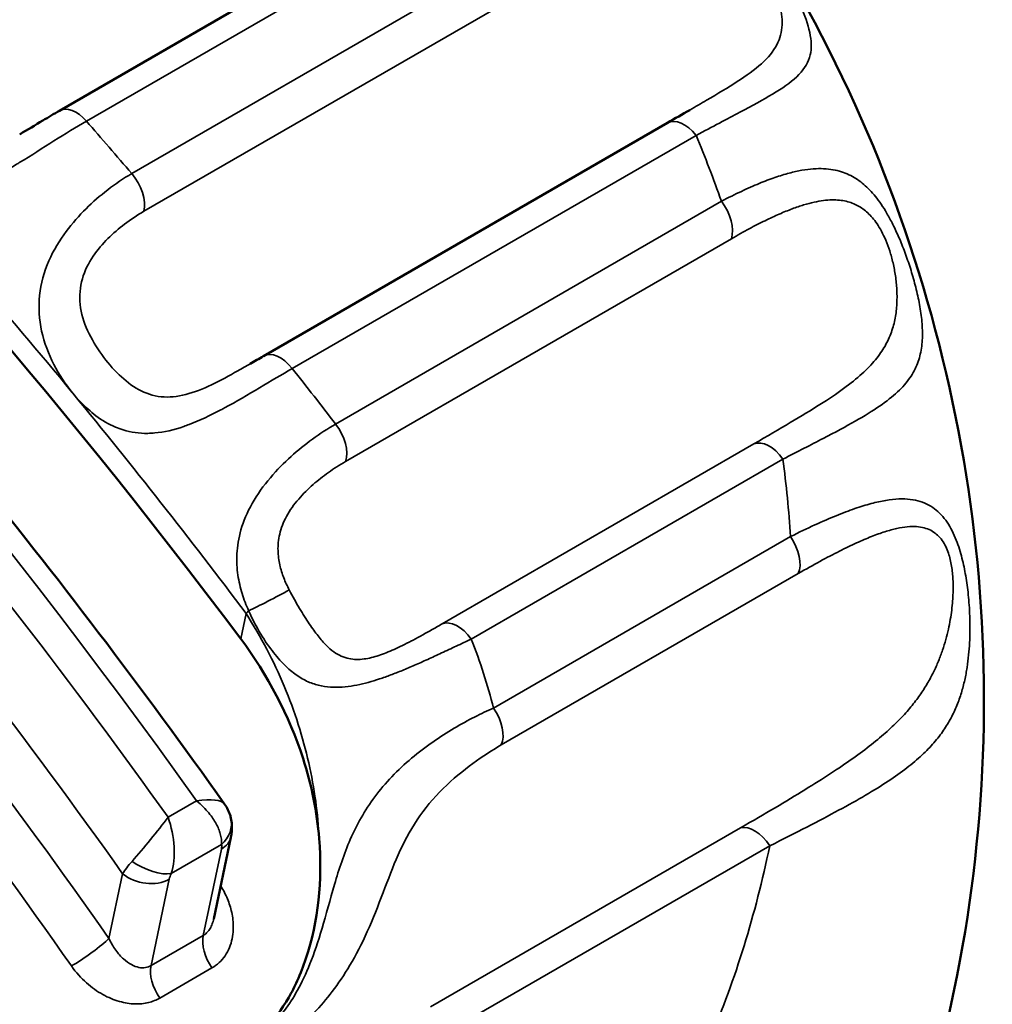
# Model space of a CAD drawing. Header units: millimetres. Extents: x 0 to 14369, y -869 to 2970.
# Tile 695 of 787: x 3671.05 to 3673.97, y 1809.66 to 1812.61. Entities that reach past the tile are written whole.
import ezdxf

# ---------------------------------------------------------------- set-up
doc = ezdxf.new("R2010")
doc.units = ezdxf.units.MM
doc.header["$LTSCALE"] = 10
doc.layers.add('Sichtbar (ISO)', color=7, linetype='Continuous', lineweight=50)
doc.layers.add('Sichtbar schmal (ISO)', color=7, linetype='Continuous', lineweight=35)

msp = doc.modelspace()

# ---------------------------------------------------------------- linework, layer by layer
at = {"layer": 'Sichtbar (ISO)'}
for p, q in [((3672.5299, 1813.1244), (3671.1685, 1812.3384)), ((3673.3282, 1812.5514), (3673.3282, 1812.5514)), ((3673.3282, 1812.5514), (3673.3282, 1812.5514)), ((3673.305, 1812.5113), (3673.3051, 1812.5114)), ((3673.305, 1812.5113), (3673.3051, 1812.5114)), ((3673.0599, 1812.3405), (3673.0594, 1812.3402)), ((3672.9931, 1812.3019), (3671.7811, 1811.6022)), ((3671.683, 1810.1569), (3671.6316, 1809.9133))]:
    msp.add_line(p, q, dxfattribs=at)
for centre, major_axis, ratio, start_param, end_param in [((3667.2058, 1805.4322), (-5.805, 10.0546), 0.57735, 4.916615, 5.398804), ((3671.8311, 1811.5156), (-0.05, 0.0866), 0.577353, 0, 0.012074), ((3671.5859, 1810.1934), (0.0973, 0.023), 0.851056, 6.275739, 6.283158)]:
    msp.add_ellipse(centre, major_axis=major_axis, ratio=ratio, start_param=start_param, end_param=end_param, dxfattribs=at)
for points, knots in [([(3671.6645, 1810.2574), (3671.4171, 1810.6054), (3671.1602, 1810.9436), (3670.6301, 1811.5966), (3670.3569, 1811.9114), (3669.7974, 1812.514), (3669.511, 1812.8018), (3668.9283, 1813.3472), (3668.632, 1813.6048), (3668.0326, 1814.0868), (3667.7296, 1814.3111), (3667.4248, 1814.5176)], [3.2287914, 3.2287914, 3.2287914, 3.2287914, 3.336033, 3.336033, 3.4432747, 3.4432747, 3.5505163, 3.5505163, 3.657758, 3.657758, 3.7649997, 3.7649997, 3.7649997, 3.7649997]), ([(3672.7693, 1813.5429), (3673.1039, 1813.1795), (3673.3795, 1812.7592), (3673.7674, 1811.8774), (3673.8869, 1811.4061), (3673.968, 1810.4644), (3673.9289, 1809.9825), (3673.7199, 1809.1556), (3673.5722, 1808.7942), (3673.3786, 1808.4668)], [0, 0, 0, 0, 0.1524689, 0.1524689, 0.302761, 0.302761, 0.4551149, 0.4551149, 0.5813848, 0.5813848, 0.5813848, 0.5813848]), ([(3671.0495, 1812.2676), (3671.0733, 1812.2814), (3671.0966, 1812.2956), (3671.1359, 1812.3193), (3671.1527, 1812.3293), (3671.1685, 1812.3384)], [0, 0, 0, 0, 0.00829212, 0.00829212, 0.01488438, 0.01488438, 0.01488438, 0.01488438]), ([(3671.9482, 1810.1542), (3671.9414, 1810.2328), (3671.9255, 1810.3143), (3671.8585, 1810.5227), (3671.7921, 1810.6474), (3671.7129, 1810.7532)], [-0.53283366, -0.53283366, -0.53283366, -0.53283366, -0.5077355, -0.5077355, -0.46751355, -0.46751355, -0.46751355, -0.46751355]), ([(3671.6645, 1810.2574), (3671.672, 1810.2469), (3671.6779, 1810.235), (3671.6822, 1810.2205), (3671.6827, 1810.2185), (3671.6832, 1810.2164)], [0, 0, 0, 0, 0.003982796, 0.003982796, 0.004623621, 0.004623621, 0.004623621, 0.004623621]), ([(3671.6834, 1810.2158), (3671.6865, 1810.2023), (3671.6872, 1810.1882), (3671.6854, 1810.1692), (3671.6845, 1810.1639), (3671.6834, 1810.1586)], [0, 0, 0, 0, 0.004312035, 0.004312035, 0.005993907, 0.005993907, 0.005993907, 0.005993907]), ([(3671.9482, 1810.1542), (3671.9584, 1810.0288), (3671.9459, 1809.9056), (3671.9007, 1809.7712), (3671.8918, 1809.7487), (3671.882, 1809.7268)], [-0.09660116, -0.09660116, -0.09660116, -0.09660116, -0.05478496, -0.05478496, -0.04612109, -0.04612109, -0.04612109, -0.04612109]), ([(3671.6929, 1809.5099), (3671.7594, 1809.5483), (3671.8144, 1809.6039), (3671.8658, 1809.6932), (3671.8742, 1809.7096), (3671.882, 1809.7268)], [0, 0, 0, 0, 0.03909774, 0.03909774, 0.0473842, 0.0473842, 0.0473842, 0.0473842])]:
    msp.add_open_spline(points, degree=3, knots=knots, dxfattribs=at)
for points in [[(3672.9931, 1812.3019), (3673.0162, 1812.3153), (3673.0386, 1812.3282), (3673.0599, 1812.3405)], [(3671.7805, 1811.6018), (3671.7674, 1811.5943), (3671.7543, 1811.5867), (3671.741, 1811.579)]]:
    msp.add_open_spline(points, degree=3, dxfattribs=at)
at = {"layer": 'Sichtbar schmal (ISO)'}
for p, q in [((3672.611, 1813.0933), (3671.2495, 1812.3072)), ((3671.3859, 1812.1498), (3672.7282, 1812.9248)), ((3671.4224, 1812.0369), (3672.7648, 1812.8119)), ((3673.0792, 1812.2646), (3671.8672, 1811.5649)), ((3671.9975, 1811.3983), (3673.1552, 1812.0667)), ((3672.0275, 1811.2861), (3673.1851, 1811.9545)), ((3671.5712, 1811.4938), (3671.5712, 1811.4938)), ((3671.5712, 1811.4938), (3671.5712, 1811.4938)), ((3673.2525, 1811.3386), (3672.3171, 1810.7985)), ((3673.3399, 1811.293), (3672.4045, 1810.7529)), ((3673.3625, 1811.0603), (3672.4713, 1810.5458)), ((3673.3856, 1810.9495), (3672.4944, 1810.435)), ((3671.7129, 1810.903), (3671.7129, 1810.9029)), ((3671.7129, 1810.9029), (3671.7129, 1810.903)), ((3671.7289, 1810.8294), (3671.7129, 1810.7532)), ((3671.4947, 1810.2179), (3671.5805, 1810.2674)), ((3672.282, 1809.6489), (3673.2126, 1810.1862)), ((3671.5043, 1810.0492), (3671.655, 1810.1362)), ((3671.6, 1809.8631), (3671.6547, 1810.1225)), ((3672.3695, 1809.595), (3673.3001, 1810.1323)), ((3671.3584, 1810.0485), (3671.3174, 1809.8542)), ((3671.4982, 1810.0321), (3671.4435, 1809.7728)), ((3671.6, 1809.8631), (3671.4435, 1809.7728)), ((3671.4697, 1809.6754), (3671.6261, 1809.7658))]:
    msp.add_line(p, q, dxfattribs=at)
for centre, major_axis, ratio, start_param, end_param in [((3666.6087, 1805.0874), (-6.055, 10.4876), 0.57735, 4.878312, 5.408057), ((3666.5229, 1805.0379), (6.055, -10.4876), 0.57735, 1.736719, 1.982336), ((3671.2185, 1812.2518), (-0.05, 0.0866), 0.577353, 5.043083, 6.283215), ((3667.4887, 1805.5955), (6.055, -10.4876), 0.57735, 1.883691, 1.90149), ((3673.0431, 1812.2153), (-0.05, 0.0866), 0.57735, 4.961069, 6.283185), ((3666.4169, 1804.9767), (5.98, -10.3577), 0.57735, 1.732164, 1.982336), ((3668.9711, 1810.9516), (-4.3538, 0.6848), 0.905371, 3.596068, 3.647996), ((3667.2058, 1805.4322), (5.855, -10.1412), 0.57735, 1.851957, 1.93322), ((3671.3537, 1812.0957), (0.05, -0.0866), 0.57735, 0.549484, 1.883691), ((3666.4169, 1804.9767), (5.855, -10.1412), 0.57735, 1.72286, 1.978889), ((3673.1179, 1812.0188), (0.05, -0.0866), 0.577342, 0.467456, 1.801635), ((3666.3462, 1804.9359), (5.805, -10.0546), 0.57735, 1.72286, 1.978889), ((3671.8311, 1811.5156), (-0.05, 0.0866), 0.577353, 4.961052, 6.283185), ((3667.4887, 1805.5955), (6.055, -10.4876), 0.57735, 1.801661, 1.819459), ((3667.2058, 1805.4322), (5.855, -10.1412), 0.57735, 1.778306, 1.851184), ((3671.9603, 1811.3504), (0.05, -0.0866), 0.57735, 0.467453, 1.801661), ((3673.2989, 1811.2502), (-0.05, 0.0866), 0.57735, 4.879019, 6.213245), ((3669.0555, 1811.1615), (-4.0689, 1.6233), 0.883937, 3.539883, 3.598879), ((3673.3204, 1811.0189), (0.05, -0.0866), 0.57735, 0.385408, 1.719634), ((3671.8052, 1810.8767), (0.0888, 0.046), 0.042613, 3.802986, 5.329209), ((3672.0118, 1810.9926), (-0.3197, -0.2403), 0.16821, 5.611182, 5.657415), ((3672.3635, 1810.7101), (-0.05, 0.0866), 0.577345, 4.879, 6.213251), ((3670.8829, 1810.3871), (1.3735, -1.0325), 0.861967, 0.818348, 0.952221), ((3672.4293, 1810.5044), (0.05, -0.0866), 0.577339, 0.38542, 1.719626), ((3671.5187, 1810.2039), (-0.1478, -0.0497), 0.3015, 3.232456, 4.182377), ((3671.4327, 1810.1542), (-0.0985, -0.1201), 0.059226, 1.013497, 2.177875), ((3671.4331, 1810.1537), (0.0276, -0.1546), 0.485945, 0.74554, 1.911), ((3671.5859, 1810.1934), (0.0973, 0.023), 0.851056, 5.283682, 6.275739), ((3673.2545, 1810.0962), (-0.05, 0.0866), 0.577352, 4.796992, 6.131199), ((3671.5856, 1810.1797), (0.0978, -0.0206), 0.686712, 5.630129, 6.277259), ((3671.622, 1810.1139), (-0.0293, -0.0287), 0.582771, 2.367825, 2.836443), ((3671.4662, 1810.1114), (-0.1164, -0.0993), 0.24331, 5.241142, 5.644665), ((3671.4352, 1810.1064), (-0.0897, 0.0442), 0.425989, 1.219164, 2.631555), ((3671.4291, 1810.0893), (-0.0978, 0.0206), 0.686712, 0.917746, 2.488536), ((3671.5178, 1810.0461), (-0.0168, -0.0307), 0.382365, 4.821208, 5.380374), ((3671.2467, 1809.8134), (-0.0819, -0.0574), 0.123682, 0.949835, 2.520675), ((3671.6691, 1809.8059), (0.05, -0.0866), 0.57735, 3.713174, 4.845672), ((3671.5126, 1809.7156), (0.05, -0.0866), 0.57735, 3.713174, 4.845672)]:
    msp.add_ellipse(centre, major_axis=major_axis, ratio=ratio, start_param=start_param, end_param=end_param, dxfattribs=at)
for points, knots in [([(3672.7282, 1812.9248), (3672.7708, 1812.9484), (3672.8103, 1812.9674), (3672.8467, 1812.9819), (3672.8831, 1812.9964), (3672.9164, 1813.0066), (3672.9475, 1813.0127), (3672.9786, 1813.0187), (3673.0074, 1813.0207), (3673.0346, 1813.0184), (3673.0617, 1813.0161), (3673.0872, 1813.0096), (3673.1114, 1812.999), (3673.1356, 1812.9885), (3673.1586, 1812.9738), (3673.1805, 1812.9557), (3673.2024, 1812.9377), (3673.2233, 1812.9163), (3673.2434, 1812.8925), (3673.2635, 1812.8687), (3673.2828, 1812.8425), (3673.3014, 1812.8148), (3673.3199, 1812.7871), (3673.3377, 1812.758), (3673.354, 1812.7288), (3673.3703, 1812.6997), (3673.3851, 1812.6705), (3673.397, 1812.6427), (3673.4088, 1812.615), (3673.4177, 1812.5886), (3673.4219, 1812.5645), (3673.4262, 1812.5404), (3673.426, 1812.5185), (3673.4194, 1812.4981), (3673.4129, 1812.4777), (3673.3999, 1812.4585), (3673.381, 1812.4404), (3673.362, 1812.4224), (3673.3372, 1812.4055), (3673.3087, 1812.3883), (3673.2801, 1812.3711), (3673.2481, 1812.3538), (3673.2102, 1812.3338), (3673.1723, 1812.3137), (3673.1283, 1812.2907), (3673.0792, 1812.2646)], [0, 0, 0, 0, 0.066667, 0.066667, 0.066667, 0.133333, 0.133333, 0.133333, 0.2, 0.2, 0.2, 0.266667, 0.266667, 0.266667, 0.333333, 0.333333, 0.333333, 0.4, 0.4, 0.4, 0.466667, 0.466667, 0.466667, 0.533333, 0.533333, 0.533333, 0.6, 0.6, 0.6, 0.666667, 0.666667, 0.666667, 0.733333, 0.733333, 0.733333, 0.8, 0.8, 0.8, 0.866667, 0.866667, 0.866667, 0.933333, 0.933333, 0.933333, 1, 1, 1, 1]), ([(3672.7648, 1812.8119), (3672.8029, 1812.834), (3672.8382, 1812.8522), (3672.871, 1812.8671), (3672.9037, 1812.882), (3672.934, 1812.8936), (3672.9622, 1812.902), (3672.9904, 1812.9104), (3673.0166, 1812.9155), (3673.0412, 1812.9173), (3673.0657, 1812.9191), (3673.0886, 1812.9175), (3673.1101, 1812.9126), (3673.1316, 1812.9077), (3673.1516, 1812.8995), (3673.1703, 1812.8884), (3673.1889, 1812.8773), (3673.2062, 1812.8633), (3673.2223, 1812.847), (3673.2384, 1812.8308), (3673.2533, 1812.8124), (3673.267, 1812.7923), (3673.2807, 1812.7723), (3673.2931, 1812.7507), (3673.3038, 1812.7285), (3673.3145, 1812.7063), (3673.3233, 1812.6836), (3673.3293, 1812.6612), (3673.3352, 1812.6388), (3673.3382, 1812.6168), (3673.3373, 1812.596), (3673.3364, 1812.5752), (3673.3315, 1812.5556), (3673.3213, 1812.5362), (3673.311, 1812.5169), (3673.2954, 1812.4979), (3673.2751, 1812.4796), (3673.2549, 1812.4614), (3673.23, 1812.4436), (3673.2026, 1812.4258), (3673.1752, 1812.408), (3673.1451, 1812.3901), (3673.1104, 1812.3698), (3673.0945, 1812.3605), (3673.0777, 1812.3507), (3673.0599, 1812.3405)], [0, 0, 0, 0, 0.0666667, 0.0666667, 0.0666667, 0.1333333, 0.1333333, 0.1333333, 0.2, 0.2, 0.2, 0.2666667, 0.2666667, 0.2666667, 0.3333333, 0.3333333, 0.3333333, 0.4, 0.4, 0.4, 0.4666667, 0.4666667, 0.4666667, 0.5333333, 0.5333333, 0.5333333, 0.6, 0.6, 0.6, 0.6666667, 0.6666667, 0.6666667, 0.7333333, 0.7333333, 0.7333333, 0.8, 0.8, 0.8, 0.8666667, 0.8666667, 0.8666667, 0.9333333, 0.9333333, 0.9333333, 0.963819, 0.963819, 0.963819, 0.963819]), ([(3671.2495, 1812.3072), (3671.2188, 1812.2894), (3671.1857, 1812.269), (3671.1521, 1812.2478), (3671.1185, 1812.2265), (3671.0843, 1812.2045), (3671.05, 1812.1837), (3671.0463, 1812.1815), (3671.0427, 1812.1793), (3671.039, 1812.1771), (3671.0083, 1812.1588), (3670.9777, 1812.1417), (3670.9472, 1812.1277), (3670.9418, 1812.1252), (3670.9364, 1812.1228), (3670.931, 1812.1205), (3670.9025, 1812.1083), (3670.8743, 1812.0991), (3670.8469, 1812.0942), (3670.8401, 1812.093), (3670.8334, 1812.092), (3670.8267, 1812.0912), (3670.8014, 1812.0886), (3670.7771, 1812.0899), (3670.7541, 1812.0949), (3670.7464, 1812.0965), (3670.7389, 1812.0987), (3670.7314, 1812.1011), (3670.7108, 1812.1081), (3670.6912, 1812.118), (3670.6726, 1812.1301), (3670.6645, 1812.1355), (3670.6565, 1812.1412), (3670.6487, 1812.1475), (3670.6322, 1812.1606), (3670.6162, 1812.1756), (3670.6007, 1812.1928)], [0, 0, 0, 0, 0.142857, 0.142857, 0.142857, 0.285714, 0.285714, 0.285714, 0.300927, 0.300927, 0.300927, 0.428571, 0.428571, 0.428571, 0.451191, 0.451191, 0.451191, 0.571429, 0.571429, 0.571429, 0.601401, 0.601401, 0.601401, 0.714286, 0.714286, 0.714286, 0.752176, 0.752176, 0.752176, 0.857143, 0.857143, 0.857143, 0.903025, 0.903025, 0.903025, 1, 1, 1, 1]), ([(3673.1552, 1812.0667), (3673.1762, 1812.0778), (3673.1962, 1812.0877), (3673.215, 1812.0965), (3673.2338, 1812.1054), (3673.2515, 1812.1132), (3673.2683, 1812.1201), (3673.285, 1812.127), (3673.3008, 1812.1329), (3673.3158, 1812.1381), (3673.3308, 1812.1432), (3673.3449, 1812.1476), (3673.3583, 1812.1511), (3673.3717, 1812.1547), (3673.3844, 1812.1575), (3673.3965, 1812.1597), (3673.4086, 1812.1618), (3673.42, 1812.1632), (3673.4309, 1812.164), (3673.4418, 1812.1648), (3673.4521, 1812.165), (3673.4619, 1812.1645), (3673.4718, 1812.1641), (3673.4811, 1812.1631), (3673.4899, 1812.1615), (3673.4988, 1812.16), (3673.5071, 1812.1579), (3673.5151, 1812.1554), (3673.5231, 1812.1528), (3673.5307, 1812.1498), (3673.5379, 1812.1464), (3673.5452, 1812.143), (3673.552, 1812.1391), (3673.5587, 1812.1349), (3673.5653, 1812.1307), (3673.5716, 1812.1261), (3673.5778, 1812.1211), (3673.5839, 1812.1162), (3673.5899, 1812.1108), (3673.5957, 1812.105), (3673.6015, 1812.0992), (3673.6073, 1812.093), (3673.613, 1812.0862), (3673.6187, 1812.0794), (3673.6243, 1812.0721), (3673.63, 1812.0641), (3673.6357, 1812.056), (3673.6415, 1812.0473), (3673.6474, 1812.0377), (3673.6532, 1812.028), (3673.6591, 1812.0175), (3673.6651, 1812.006), (3673.6711, 1811.9945), (3673.6772, 1811.9819), (3673.6832, 1811.9685), (3673.6893, 1811.955), (3673.6953, 1811.9406), (3673.7011, 1811.9255), (3673.707, 1811.9103), (3673.7127, 1811.8944), (3673.7181, 1811.8781), (3673.7235, 1811.8617), (3673.7286, 1811.8449), (3673.7333, 1811.8278), (3673.7379, 1811.8107), (3673.7422, 1811.7934), (3673.7458, 1811.7761), (3673.7494, 1811.7588), (3673.7525, 1811.7415), (3673.7546, 1811.7244), (3673.7568, 1811.7073), (3673.7581, 1811.6904), (3673.7583, 1811.6739), (3673.7585, 1811.6574), (3673.7576, 1811.6413), (3673.7552, 1811.6256), (3673.7529, 1811.61), (3673.7491, 1811.5948), (3673.7434, 1811.58), (3673.7378, 1811.5652), (3673.7304, 1811.5508), (3673.7206, 1811.5367), (3673.7108, 1811.5225), (3673.6986, 1811.5085), (3673.6836, 1811.4945), (3673.6687, 1811.4804), (3673.6508, 1811.4664), (3673.6297, 1811.4519), (3673.6086, 1811.4374), (3673.5842, 1811.4224), (3673.5561, 1811.4065), (3673.5281, 1811.3905), (3673.4965, 1811.3736), (3673.4606, 1811.3549), (3673.4246, 1811.3361), (3673.3844, 1811.3156), (3673.3399, 1811.293)], [0, 0, 0, 0, 0.03125, 0.03125, 0.03125, 0.0625, 0.0625, 0.0625, 0.09375, 0.09375, 0.09375, 0.125, 0.125, 0.125, 0.15625, 0.15625, 0.15625, 0.1875, 0.1875, 0.1875, 0.21875, 0.21875, 0.21875, 0.25, 0.25, 0.25, 0.28125, 0.28125, 0.28125, 0.3125, 0.3125, 0.3125, 0.34375, 0.34375, 0.34375, 0.375, 0.375, 0.375, 0.40625, 0.40625, 0.40625, 0.4375, 0.4375, 0.4375, 0.46875, 0.46875, 0.46875, 0.5, 0.5, 0.5, 0.53125, 0.53125, 0.53125, 0.5625, 0.5625, 0.5625, 0.59375, 0.59375, 0.59375, 0.625, 0.625, 0.625, 0.65625, 0.65625, 0.65625, 0.6875, 0.6875, 0.6875, 0.71875, 0.71875, 0.71875, 0.75, 0.75, 0.75, 0.78125, 0.78125, 0.78125, 0.8125, 0.8125, 0.8125, 0.84375, 0.84375, 0.84375, 0.875, 0.875, 0.875, 0.90625, 0.90625, 0.90625, 0.9375, 0.9375, 0.9375, 0.96875, 0.96875, 0.96875, 1, 1, 1, 1]), ([(3671.2081, 1811.4915), (3671.1865, 1811.5179), (3671.1678, 1811.5462), (3671.1519, 1811.5772), (3671.1361, 1811.6082), (3671.1231, 1811.6421), (3671.1154, 1811.6771), (3671.1077, 1811.7122), (3671.1055, 1811.7485), (3671.1092, 1811.7843), (3671.113, 1811.8201), (3671.123, 1811.8554), (3671.1371, 1811.8878), (3671.1512, 1811.9202), (3671.1694, 1811.9498), (3671.1886, 1811.9757), (3671.2078, 1812.0016), (3671.2279, 1812.0239), (3671.2486, 1812.0444), (3671.2693, 1812.0648), (3671.2905, 1812.0833), (3671.3135, 1812.101), (3671.3365, 1812.1188), (3671.3612, 1812.1356), (3671.3859, 1812.1498)], [0, 0, 0, 0, 0.125, 0.125, 0.125, 0.25, 0.25, 0.25, 0.375, 0.375, 0.375, 0.5, 0.5, 0.5, 0.625, 0.625, 0.625, 0.75, 0.75, 0.75, 0.875, 0.875, 0.875, 1, 1, 1, 1]), ([(3673.1851, 1811.9545), (3673.2038, 1811.9653), (3673.2216, 1811.9751), (3673.2384, 1811.9841), (3673.2552, 1811.9931), (3673.271, 1812.0012), (3673.2861, 1812.0085), (3673.3011, 1812.0158), (3673.3153, 1812.0224), (3673.3289, 1812.0283), (3673.3424, 1812.0342), (3673.3551, 1812.0394), (3673.3673, 1812.0439), (3673.3794, 1812.0485), (3673.391, 1812.0524), (3673.4019, 1812.0557), (3673.4129, 1812.059), (3673.4233, 1812.0618), (3673.4331, 1812.064), (3673.443, 1812.0662), (3673.4524, 1812.0678), (3673.4613, 1812.0689), (3673.4702, 1812.0701), (3673.4786, 1812.0707), (3673.4866, 1812.0709), (3673.4946, 1812.071), (3673.5021, 1812.0707), (3673.5093, 1812.07), (3673.5164, 1812.0693), (3673.5232, 1812.0681), (3673.5296, 1812.0666), (3673.536, 1812.0651), (3673.5421, 1812.0633), (3673.5479, 1812.061), (3673.5537, 1812.0588), (3673.5592, 1812.0563), (3673.5645, 1812.0534), (3673.5698, 1812.0505), (3673.5749, 1812.0473), (3673.5799, 1812.0437), (3673.5848, 1812.0401), (3673.5896, 1812.0362), (3673.5943, 1812.0318), (3673.5991, 1812.0274), (3673.6037, 1812.0226), (3673.6083, 1812.0172), (3673.6129, 1812.0117), (3673.6174, 1812.0058), (3673.622, 1811.9991), (3673.6265, 1811.9924), (3673.631, 1811.985), (3673.6354, 1811.9768), (3673.6398, 1811.9685), (3673.6442, 1811.9595), (3673.6483, 1811.9496), (3673.6525, 1811.9398), (3673.6564, 1811.9291), (3673.6601, 1811.9177), (3673.6637, 1811.9063), (3673.6671, 1811.8943), (3673.67, 1811.8817), (3673.6729, 1811.8691), (3673.6754, 1811.856), (3673.6774, 1811.8426), (3673.6793, 1811.8292), (3673.6808, 1811.8154), (3673.6815, 1811.8014), (3673.6823, 1811.7874), (3673.6823, 1811.7732), (3673.6816, 1811.759), (3673.6808, 1811.7448), (3673.6792, 1811.7305), (3673.6765, 1811.7163), (3673.6738, 1811.7021), (3673.6701, 1811.688), (3673.6651, 1811.674), (3673.6601, 1811.66), (3673.6539, 1811.6462), (3673.646, 1811.6324), (3673.6381, 1811.6186), (3673.6287, 1811.6049), (3673.6173, 1811.591), (3673.6058, 1811.5771), (3673.5924, 1811.5632), (3673.5766, 1811.5489), (3673.5608, 1811.5346), (3673.5426, 1811.5199), (3673.5217, 1811.5047), (3673.5008, 1811.4895), (3673.4772, 1811.4736), (3673.4507, 1811.4567), (3673.4241, 1811.4399), (3673.3946, 1811.4219), (3673.3617, 1811.4024), (3673.3288, 1811.3828), (3673.2925, 1811.3617), (3673.2525, 1811.3386)], [0, 0, 0, 0, 0.03125, 0.03125, 0.03125, 0.0625, 0.0625, 0.0625, 0.09375, 0.09375, 0.09375, 0.125, 0.125, 0.125, 0.15625, 0.15625, 0.15625, 0.1875, 0.1875, 0.1875, 0.21875, 0.21875, 0.21875, 0.25, 0.25, 0.25, 0.28125, 0.28125, 0.28125, 0.3125, 0.3125, 0.3125, 0.34375, 0.34375, 0.34375, 0.375, 0.375, 0.375, 0.40625, 0.40625, 0.40625, 0.4375, 0.4375, 0.4375, 0.46875, 0.46875, 0.46875, 0.5, 0.5, 0.5, 0.53125, 0.53125, 0.53125, 0.5625, 0.5625, 0.5625, 0.59375, 0.59375, 0.59375, 0.625, 0.625, 0.625, 0.65625, 0.65625, 0.65625, 0.6875, 0.6875, 0.6875, 0.71875, 0.71875, 0.71875, 0.75, 0.75, 0.75, 0.78125, 0.78125, 0.78125, 0.8125, 0.8125, 0.8125, 0.84375, 0.84375, 0.84375, 0.875, 0.875, 0.875, 0.90625, 0.90625, 0.90625, 0.9375, 0.9375, 0.9375, 0.96875, 0.96875, 0.96875, 1, 1, 1, 1]), ([(3671.741, 1811.579), (3671.7288, 1811.572), (3671.6909, 1811.5502), (3671.6252, 1811.5142), (3671.5474, 1811.4829), (3671.4725, 1811.4749), (3671.4048, 1811.4978), (3671.3467, 1811.5439), (3671.2944, 1811.6045), (3671.25, 1811.6775), (3671.2257, 1811.7565), (3671.2327, 1811.8361), (3671.2685, 1811.9049), (3671.3136, 1811.9562), (3671.3629, 1811.9987), (3671.402, 1812.0251), (3671.4224, 1812.0369)], [0.0372487, 0.0372487, 0.0372487, 0.0372487, 0.0714286, 0.1428571, 0.2142857, 0.2857143, 0.3571429, 0.4285714, 0.5, 0.5714286, 0.6428571, 0.7142857, 0.7857143, 0.8571429, 0.9285714, 1, 1, 1, 1]), ([(3671.8672, 1811.5649), (3671.8365, 1811.5471), (3671.8031, 1811.5272), (3671.7689, 1811.5069), (3671.7347, 1811.4865), (3671.6996, 1811.4658), (3671.6643, 1811.4467), (3671.6606, 1811.4447), (3671.6568, 1811.4427), (3671.6531, 1811.4407), (3671.6215, 1811.424), (3671.5898, 1811.4089), (3671.5584, 1811.3969), (3671.5528, 1811.3948), (3671.5472, 1811.3928), (3671.5417, 1811.3909), (3671.5122, 1811.3808), (3671.483, 1811.3739), (3671.4549, 1811.3714), (3671.4479, 1811.3707), (3671.4409, 1811.3703), (3671.434, 1811.3702), (3671.4081, 1811.3698), (3671.3833, 1811.3733), (3671.36, 1811.3805), (3671.3522, 1811.3829), (3671.3445, 1811.3857), (3671.337, 1811.3889), (3671.3162, 1811.3977), (3671.2967, 1811.4094), (3671.2782, 1811.4232), (3671.2702, 1811.4293), (3671.2623, 1811.4357), (3671.2547, 1811.4426), (3671.2385, 1811.4571), (3671.223, 1811.4733), (3671.2081, 1811.4915)], [0, 0, 0, 0, 0.142857, 0.142857, 0.142857, 0.285714, 0.285714, 0.285714, 0.300927, 0.300927, 0.300927, 0.428571, 0.428571, 0.428571, 0.451191, 0.451191, 0.451191, 0.571429, 0.571429, 0.571429, 0.601401, 0.601401, 0.601401, 0.714286, 0.714286, 0.714286, 0.752176, 0.752176, 0.752176, 0.857143, 0.857143, 0.857143, 0.903025, 0.903025, 0.903025, 1, 1, 1, 1]), ([(3671.7364, 1810.8381), (3671.7289, 1810.8546), (3671.7223, 1810.8718), (3671.7168, 1810.8894), (3671.7114, 1810.907), (3671.7071, 1810.925), (3671.7043, 1810.9447), (3671.7015, 1810.9644), (3671.7001, 1810.9859), (3671.7013, 1811.0087), (3671.7025, 1811.0315), (3671.7062, 1811.0555), (3671.7135, 1811.081), (3671.7209, 1811.1064), (3671.732, 1811.1332), (3671.7471, 1811.1599), (3671.7622, 1811.1867), (3671.7815, 1811.2134), (3671.8016, 1811.2372), (3671.8217, 1811.2609), (3671.8427, 1811.2817), (3671.8636, 1811.3005), (3671.8845, 1811.3194), (3671.9053, 1811.3362), (3671.9277, 1811.3526), (3671.9501, 1811.369), (3671.9739, 1811.3847), (3671.9975, 1811.3983)], [0, 0, 0, 0, 0.111111, 0.111111, 0.111111, 0.222222, 0.222222, 0.222222, 0.333333, 0.333333, 0.333333, 0.444444, 0.444444, 0.444444, 0.555556, 0.555556, 0.555556, 0.666667, 0.666667, 0.666667, 0.777778, 0.777778, 0.777778, 0.888889, 0.888889, 0.888889, 1, 1, 1, 1]), ([(3671.8582, 1810.9002), (3671.8521, 1810.912), (3671.8466, 1810.9243), (3671.8418, 1810.9367), (3671.8371, 1810.9491), (3671.8331, 1810.9616), (3671.8301, 1810.9752), (3671.827, 1810.9889), (3671.8249, 1811.0036), (3671.8246, 1811.0191), (3671.8243, 1811.0346), (3671.8257, 1811.0509), (3671.8297, 1811.0681), (3671.8337, 1811.0852), (3671.8404, 1811.1032), (3671.8502, 1811.1212), (3671.8599, 1811.1391), (3671.8728, 1811.1571), (3671.8866, 1811.1732), (3671.9003, 1811.1892), (3671.915, 1811.2034), (3671.9298, 1811.2164), (3671.9446, 1811.2295), (3671.9597, 1811.2413), (3671.9759, 1811.2528), (3671.9921, 1811.2644), (3672.0095, 1811.2758), (3672.0275, 1811.2861)], [0, 0, 0, 0, 0.111111, 0.111111, 0.111111, 0.222222, 0.222222, 0.222222, 0.333333, 0.333333, 0.333333, 0.444444, 0.444444, 0.444444, 0.555556, 0.555556, 0.555556, 0.666667, 0.666667, 0.666667, 0.777778, 0.777778, 0.777778, 0.888889, 0.888889, 0.888889, 1, 1, 1, 1]), ([(3673.3001, 1810.1323), (3673.34, 1810.1522), (3673.3772, 1810.171), (3673.4116, 1810.1887), (3673.446, 1810.2064), (3673.4776, 1810.2231), (3673.5069, 1810.2389), (3673.5361, 1810.2547), (3673.563, 1810.2698), (3673.5877, 1810.2843), (3673.6124, 1810.2988), (3673.6349, 1810.3127), (3673.6554, 1810.3263), (3673.676, 1810.3399), (3673.6946, 1810.3531), (3673.7114, 1810.3661), (3673.7282, 1810.3791), (3673.7432, 1810.3918), (3673.7567, 1810.4044), (3673.7702, 1810.4171), (3673.7822, 1810.4295), (3673.7929, 1810.4419), (3673.8036, 1810.4544), (3673.8131, 1810.4667), (3673.8216, 1810.4791), (3673.83, 1810.4914), (3673.8375, 1810.5038), (3673.8441, 1810.5162), (3673.8507, 1810.5286), (3673.8565, 1810.5411), (3673.8616, 1810.5537), (3673.8668, 1810.5663), (3673.8712, 1810.5789), (3673.8751, 1810.5916), (3673.879, 1810.6043), (3673.8823, 1810.6171), (3673.8852, 1810.6298), (3673.888, 1810.6425), (3673.8903, 1810.6551), (3673.8923, 1810.6677), (3673.8942, 1810.6803), (3673.8958, 1810.6928), (3673.897, 1810.7052), (3673.8982, 1810.7175), (3673.8991, 1810.7298), (3673.8997, 1810.7419), (3673.9004, 1810.754), (3673.9007, 1810.7659), (3673.9008, 1810.7777), (3673.901, 1810.7895), (3673.9009, 1810.8012), (3673.9006, 1810.8126), (3673.9003, 1810.824), (3673.8998, 1810.8352), (3673.8991, 1810.8462), (3673.8984, 1810.8571), (3673.8976, 1810.8678), (3673.8966, 1810.8781), (3673.8957, 1810.8883), (3673.8946, 1810.8983), (3673.8933, 1810.9079), (3673.8921, 1810.9175), (3673.8908, 1810.9268), (3673.8893, 1810.9359), (3673.8878, 1810.945), (3673.8862, 1810.9539), (3673.8845, 1810.9627), (3673.8827, 1810.9715), (3673.8808, 1810.9803), (3673.8786, 1810.9891), (3673.8765, 1810.9979), (3673.8741, 1811.0067), (3673.8714, 1811.0157), (3673.8688, 1811.0247), (3673.8658, 1811.0339), (3673.8623, 1811.0431), (3673.8589, 1811.0523), (3673.8551, 1811.0615), (3673.8507, 1811.0707), (3673.8464, 1811.0798), (3673.8416, 1811.0888), (3673.8363, 1811.0973), (3673.831, 1811.1057), (3673.8253, 1811.1135), (3673.8192, 1811.1207), (3673.8131, 1811.1278), (3673.8067, 1811.1342), (3673.7998, 1811.1399), (3673.7929, 1811.1456), (3673.7856, 1811.1506), (3673.7777, 1811.155), (3673.7697, 1811.1593), (3673.7611, 1811.163), (3673.7518, 1811.1659), (3673.7426, 1811.1688), (3673.7326, 1811.1709), (3673.7219, 1811.1722), (3673.7111, 1811.1734), (3673.6997, 1811.1738), (3673.6875, 1811.1733), (3673.6752, 1811.1728), (3673.6622, 1811.1714), (3673.6484, 1811.1691), (3673.6346, 1811.1668), (3673.62, 1811.1636), (3673.6045, 1811.1595), (3673.5891, 1811.1553), (3673.5727, 1811.1503), (3673.5552, 1811.1443), (3673.5378, 1811.1382), (3673.5191, 1811.1312), (3673.4991, 1811.123), (3673.4791, 1811.1149), (3673.4578, 1811.1056), (3673.435, 1811.0952), (3673.4123, 1811.0848), (3673.3881, 1811.0731), (3673.3625, 1811.0603)], [0, 0, 0, 0, 0.025641, 0.025641, 0.025641, 0.0512821, 0.0512821, 0.0512821, 0.0769231, 0.0769231, 0.0769231, 0.1025641, 0.1025641, 0.1025641, 0.1282051, 0.1282051, 0.1282051, 0.1538462, 0.1538462, 0.1538462, 0.1794872, 0.1794872, 0.1794872, 0.2051282, 0.2051282, 0.2051282, 0.2307692, 0.2307692, 0.2307692, 0.2564103, 0.2564103, 0.2564103, 0.2820513, 0.2820513, 0.2820513, 0.3076923, 0.3076923, 0.3076923, 0.3333333, 0.3333333, 0.3333333, 0.3589744, 0.3589744, 0.3589744, 0.3846154, 0.3846154, 0.3846154, 0.4102564, 0.4102564, 0.4102564, 0.4358974, 0.4358974, 0.4358974, 0.4615385, 0.4615385, 0.4615385, 0.4871795, 0.4871795, 0.4871795, 0.5128205, 0.5128205, 0.5128205, 0.5384615, 0.5384615, 0.5384615, 0.5641026, 0.5641026, 0.5641026, 0.5897436, 0.5897436, 0.5897436, 0.6153846, 0.6153846, 0.6153846, 0.6410256, 0.6410256, 0.6410256, 0.6666667, 0.6666667, 0.6666667, 0.6923077, 0.6923077, 0.6923077, 0.7179487, 0.7179487, 0.7179487, 0.7435897, 0.7435897, 0.7435897, 0.7692308, 0.7692308, 0.7692308, 0.7948718, 0.7948718, 0.7948718, 0.8205128, 0.8205128, 0.8205128, 0.8461538, 0.8461538, 0.8461538, 0.8717949, 0.8717949, 0.8717949, 0.8974359, 0.8974359, 0.8974359, 0.9230769, 0.9230769, 0.9230769, 0.9487179, 0.9487179, 0.9487179, 0.974359, 0.974359, 0.974359, 1, 1, 1, 1]), ([(3673.2126, 1810.1862), (3673.2495, 1810.2075), (3673.2839, 1810.2276), (3673.316, 1810.2466), (3673.3481, 1810.2656), (3673.3778, 1810.2835), (3673.4056, 1810.3006), (3673.4333, 1810.3177), (3673.459, 1810.3339), (3673.4829, 1810.3495), (3673.5068, 1810.3651), (3673.5288, 1810.38), (3673.5492, 1810.3944), (3673.5695, 1810.4088), (3673.5882, 1810.4227), (3673.6053, 1810.4362), (3673.6225, 1810.4498), (3673.6381, 1810.4629), (3673.6524, 1810.4757), (3673.6666, 1810.4885), (3673.6796, 1810.501), (3673.6914, 1810.5132), (3673.7032, 1810.5255), (3673.7139, 1810.5375), (3673.7237, 1810.5493), (3673.7335, 1810.5612), (3673.7424, 1810.5729), (3673.7505, 1810.5845), (3673.7586, 1810.5961), (3673.766, 1810.6076), (3673.7728, 1810.6191), (3673.7796, 1810.6305), (3673.7857, 1810.6419), (3673.7913, 1810.6533), (3673.7969, 1810.6646), (3673.802, 1810.6758), (3673.8065, 1810.6869), (3673.8111, 1810.698), (3673.8152, 1810.7089), (3673.8188, 1810.7197), (3673.8225, 1810.7305), (3673.8257, 1810.741), (3673.8286, 1810.7515), (3673.8315, 1810.7619), (3673.834, 1810.7721), (3673.8362, 1810.7821), (3673.8385, 1810.7921), (3673.8404, 1810.802), (3673.842, 1810.8116), (3673.8437, 1810.8212), (3673.8451, 1810.8307), (3673.8462, 1810.8399), (3673.8473, 1810.8491), (3673.8482, 1810.8581), (3673.8489, 1810.8668), (3673.8495, 1810.8754), (3673.85, 1810.8838), (3673.8502, 1810.8919), (3673.8505, 1810.9), (3673.8506, 1810.9077), (3673.8504, 1810.9152), (3673.8503, 1810.9226), (3673.85, 1810.9298), (3673.8496, 1810.9367), (3673.8492, 1810.9437), (3673.8486, 1810.9504), (3673.8478, 1810.957), (3673.847, 1810.9637), (3673.846, 1810.9702), (3673.8448, 1810.9767), (3673.8437, 1810.9833), (3673.8422, 1810.9898), (3673.8405, 1810.9963), (3673.8388, 1811.0029), (3673.8368, 1811.0094), (3673.8344, 1811.016), (3673.832, 1811.0225), (3673.8291, 1811.029), (3673.8258, 1811.0353), (3673.8224, 1811.0416), (3673.8186, 1811.0476), (3673.8143, 1811.0532), (3673.81, 1811.0587), (3673.8052, 1811.0637), (3673.8, 1811.068), (3673.7948, 1811.0724), (3673.7893, 1811.0761), (3673.7832, 1811.0792), (3673.7772, 1811.0823), (3673.7707, 1811.0848), (3673.7636, 1811.0867), (3673.7564, 1811.0885), (3673.7487, 1811.0898), (3673.7403, 1811.0903), (3673.7319, 1811.0909), (3673.7228, 1811.0907), (3673.713, 1811.0898), (3673.7032, 1811.0889), (3673.6927, 1811.0872), (3673.6815, 1811.0847), (3673.6702, 1811.0822), (3673.6583, 1811.079), (3673.6456, 1811.0749), (3673.6329, 1811.0709), (3673.6195, 1811.0661), (3673.6053, 1811.0605), (3673.5911, 1811.0549), (3673.5762, 1811.0485), (3673.5602, 1811.0412), (3673.5442, 1811.0339), (3673.5272, 1811.0257), (3673.509, 1811.0166), (3673.4908, 1811.0074), (3673.4715, 1810.9973), (3673.4509, 1810.9861), (3673.4304, 1810.975), (3673.4086, 1810.9628), (3673.3856, 1810.9495)], [0, 0, 0, 0, 0.025641, 0.025641, 0.025641, 0.0512821, 0.0512821, 0.0512821, 0.0769231, 0.0769231, 0.0769231, 0.1025641, 0.1025641, 0.1025641, 0.1282051, 0.1282051, 0.1282051, 0.1538462, 0.1538462, 0.1538462, 0.1794872, 0.1794872, 0.1794872, 0.2051282, 0.2051282, 0.2051282, 0.2307692, 0.2307692, 0.2307692, 0.2564103, 0.2564103, 0.2564103, 0.2820513, 0.2820513, 0.2820513, 0.3076923, 0.3076923, 0.3076923, 0.3333333, 0.3333333, 0.3333333, 0.3589744, 0.3589744, 0.3589744, 0.3846154, 0.3846154, 0.3846154, 0.4102564, 0.4102564, 0.4102564, 0.4358974, 0.4358974, 0.4358974, 0.4615385, 0.4615385, 0.4615385, 0.4871795, 0.4871795, 0.4871795, 0.5128205, 0.5128205, 0.5128205, 0.5384615, 0.5384615, 0.5384615, 0.5641026, 0.5641026, 0.5641026, 0.5897436, 0.5897436, 0.5897436, 0.6153846, 0.6153846, 0.6153846, 0.6410256, 0.6410256, 0.6410256, 0.6666667, 0.6666667, 0.6666667, 0.6923077, 0.6923077, 0.6923077, 0.7179487, 0.7179487, 0.7179487, 0.7435897, 0.7435897, 0.7435897, 0.7692308, 0.7692308, 0.7692308, 0.7948718, 0.7948718, 0.7948718, 0.8205128, 0.8205128, 0.8205128, 0.8461538, 0.8461538, 0.8461538, 0.8717949, 0.8717949, 0.8717949, 0.8974359, 0.8974359, 0.8974359, 0.9230769, 0.9230769, 0.9230769, 0.9487179, 0.9487179, 0.9487179, 0.974359, 0.974359, 0.974359, 0.9999999, 0.9999999, 0.9999999, 0.9999999]), ([(3672.3171, 1810.7985), (3672.3062, 1810.7922), (3672.2954, 1810.786), (3672.2848, 1810.7801), (3672.2742, 1810.7741), (3672.2638, 1810.7683), (3672.2538, 1810.7628), (3672.2438, 1810.7573), (3672.234, 1810.7521), (3672.2247, 1810.7472), (3672.2154, 1810.7423), (3672.2064, 1810.7377), (3672.1978, 1810.7335), (3672.1892, 1810.7292), (3672.1809, 1810.7253), (3672.1729, 1810.7217), (3672.1648, 1810.7181), (3672.1571, 1810.7148), (3672.1494, 1810.7118), (3672.1418, 1810.7088), (3672.1344, 1810.706), (3672.1269, 1810.7036), (3672.1195, 1810.7012), (3672.1122, 1810.699), (3672.1048, 1810.6973), (3672.0975, 1810.6955), (3672.0901, 1810.6941), (3672.0827, 1810.6931), (3672.0752, 1810.6921), (3672.0677, 1810.6916), (3672.0602, 1810.6917), (3672.0527, 1810.6919), (3672.045, 1810.6926), (3672.0374, 1810.6942), (3672.0298, 1810.6957), (3672.0222, 1810.6981), (3672.0146, 1810.7015), (3672.0071, 1810.7048), (3671.9995, 1810.7091), (3671.9919, 1810.7146), (3671.9843, 1810.72), (3671.9767, 1810.7266), (3671.9689, 1810.7345), (3671.9611, 1810.7424), (3671.9531, 1810.7515), (3671.9448, 1810.7621), (3671.9365, 1810.7728), (3671.9278, 1810.7849), (3671.9185, 1810.7986), (3671.9093, 1810.8124), (3671.8995, 1810.8278), (3671.8893, 1810.8448), (3671.8791, 1810.8617), (3671.8685, 1810.8802), (3671.8582, 1810.9002)], [0, 0, 0, 0, 0.0555556, 0.0555556, 0.0555556, 0.1111111, 0.1111111, 0.1111111, 0.1666667, 0.1666667, 0.1666667, 0.2222222, 0.2222222, 0.2222222, 0.2777778, 0.2777778, 0.2777778, 0.3333333, 0.3333333, 0.3333333, 0.3888889, 0.3888889, 0.3888889, 0.4444444, 0.4444444, 0.4444444, 0.5, 0.5, 0.5, 0.5555556, 0.5555556, 0.5555556, 0.6111111, 0.6111111, 0.6111111, 0.6666667, 0.6666667, 0.6666667, 0.7222222, 0.7222222, 0.7222222, 0.7777778, 0.7777778, 0.7777778, 0.8333333, 0.8333333, 0.8333333, 0.8888889, 0.8888889, 0.8888889, 0.9444444, 0.9444444, 0.9444444, 0.9999999, 0.9999999, 0.9999999, 0.9999999]), ([(3671.7289, 1810.8294), (3671.7738, 1810.7596), (3671.8119, 1810.6865), (3671.8433, 1810.6111), (3671.8748, 1810.5357), (3671.8994, 1810.458), (3671.9168, 1810.3812), (3671.9342, 1810.3044), (3671.9445, 1810.2284), (3671.9482, 1810.1542)], [0.0000041, 0.0000041, 0.0000041, 0.0000041, 0.3333333, 0.3333333, 0.3333333, 0.6666667, 0.6666667, 0.6666667, 1, 1, 1, 1]), ([(3672.4045, 1810.7529), (3672.3895, 1810.7459), (3672.3744, 1810.7388), (3672.3595, 1810.7317), (3672.3446, 1810.7247), (3672.3299, 1810.7178), (3672.3156, 1810.7111), (3672.3012, 1810.7045), (3672.2873, 1810.698), (3672.2737, 1810.6918), (3672.2602, 1810.6857), (3672.2471, 1810.6799), (3672.2345, 1810.6743), (3672.2219, 1810.6688), (3672.2097, 1810.6637), (3672.1978, 1810.6588), (3672.1859, 1810.6539), (3672.1743, 1810.6494), (3672.1629, 1810.6451), (3672.1515, 1810.6408), (3672.1402, 1810.6368), (3672.129, 1810.6331), (3672.1177, 1810.6294), (3672.1065, 1810.626), (3672.0953, 1810.6229), (3672.084, 1810.6198), (3672.0727, 1810.6171), (3672.0612, 1810.6148), (3672.0497, 1810.6125), (3672.0381, 1810.6107), (3672.0263, 1810.6095), (3672.0146, 1810.6084), (3672.0027, 1810.6078), (3671.9907, 1810.6082), (3671.9788, 1810.6086), (3671.9669, 1810.6098), (3671.955, 1810.6122), (3671.9431, 1810.6146), (3671.9312, 1810.6181), (3671.9194, 1810.623), (3671.9076, 1810.6279), (3671.8958, 1810.6342), (3671.884, 1810.6421), (3671.8722, 1810.65), (3671.8603, 1810.6595), (3671.8483, 1810.6711), (3671.8362, 1810.6827), (3671.8239, 1810.6962), (3671.8113, 1810.7122), (3671.7988, 1810.7282), (3671.7859, 1810.7466), (3671.7731, 1810.7675), (3671.7604, 1810.7884), (3671.7478, 1810.8118), (3671.7364, 1810.8381)], [0, 0, 0, 0, 0.0555556, 0.0555556, 0.0555556, 0.1111111, 0.1111111, 0.1111111, 0.1666667, 0.1666667, 0.1666667, 0.2222222, 0.2222222, 0.2222222, 0.2777778, 0.2777778, 0.2777778, 0.3333333, 0.3333333, 0.3333333, 0.3888889, 0.3888889, 0.3888889, 0.4444444, 0.4444444, 0.4444444, 0.5, 0.5, 0.5, 0.5555556, 0.5555556, 0.5555556, 0.6111111, 0.6111111, 0.6111111, 0.6666667, 0.6666667, 0.6666667, 0.7222222, 0.7222222, 0.7222222, 0.7777778, 0.7777778, 0.7777778, 0.8333333, 0.8333333, 0.8333333, 0.8888889, 0.8888889, 0.8888889, 0.9444444, 0.9444444, 0.9444444, 0.9999982, 0.9999982, 0.9999982, 0.9999982]), ([(3672.4713, 1810.5458), (3672.4352, 1810.5302), (3672.3951, 1810.51), (3672.3529, 1810.485), (3672.3108, 1810.46), (3672.2666, 1810.4301), (3672.2254, 1810.3953), (3672.1842, 1810.3605), (3672.146, 1810.3208), (3672.1152, 1810.2795), (3672.0845, 1810.2382), (3672.0609, 1810.1956), (3672.0416, 1810.1516), (3672.0224, 1810.1076), (3672.0075, 1810.0623), (3671.9943, 1810.0167), (3671.981, 1809.9712), (3671.969, 1809.9256), (3671.9568, 1809.8851), (3671.9447, 1809.8446), (3671.9327, 1809.8091), (3671.9205, 1809.7786), (3671.9082, 1809.7481), (3671.896, 1809.7224), (3671.8833, 1809.6994), (3671.8706, 1809.6764), (3671.8575, 1809.6561), (3671.8437, 1809.6378), (3671.83, 1809.6195), (3671.8157, 1809.6032), (3671.8009, 1809.5884), (3671.7961, 1809.5837), (3671.7913, 1809.5791), (3671.7864, 1809.5746), (3671.7761, 1809.5653), (3671.7656, 1809.5567), (3671.7548, 1809.5486), (3671.739, 1809.5367), (3671.7226, 1809.5261), (3671.7062, 1809.5166)], [0.0000013, 0.0000013, 0.0000013, 0.0000013, 0.0833333, 0.0833333, 0.0833333, 0.1666667, 0.1666667, 0.1666667, 0.25, 0.25, 0.25, 0.3333333, 0.3333333, 0.3333333, 0.4166667, 0.4166667, 0.4166667, 0.5, 0.5, 0.5, 0.5833333, 0.5833333, 0.5833333, 0.6666667, 0.6666667, 0.6666667, 0.75, 0.75, 0.75, 0.8333333, 0.8333333, 0.8333333, 0.8602248, 0.8602248, 0.8602248, 0.9166667, 0.9166667, 0.9166667, 0.9999962, 0.9999962, 0.9999962, 0.9999962]), ([(3672.4944, 1810.435), (3672.4673, 1810.4193), (3672.4392, 1810.4013), (3672.4096, 1810.3797), (3672.38, 1810.3581), (3672.349, 1810.3328), (3672.32, 1810.3042), (3672.291, 1810.2756), (3672.2643, 1810.2434), (3672.2419, 1810.2099), (3672.2196, 1810.1765), (3672.2015, 1810.1419), (3672.1854, 1810.1055), (3672.1692, 1810.0692), (3672.155, 1810.0311), (3672.14, 1809.9919), (3672.1249, 1809.9526), (3672.1091, 1809.912), (3672.0925, 1809.8749), (3672.0758, 1809.8378), (3672.0581, 1809.804), (3672.0405, 1809.7743), (3672.0229, 1809.7445), (3672.0053, 1809.7188), (3671.9875, 1809.6954), (3671.9697, 1809.672), (3671.9517, 1809.6509), (3671.9334, 1809.6317), (3671.9152, 1809.6125), (3671.8967, 1809.5951), (3671.8782, 1809.5792), (3671.8596, 1809.5634), (3671.8409, 1809.549), (3671.8223, 1809.536), (3671.8036, 1809.523), (3671.7849, 1809.5112), (3671.7665, 1809.5006)], [0.000002, 0.000002, 0.000002, 0.000002, 0.0833333, 0.0833333, 0.0833333, 0.1666667, 0.1666667, 0.1666667, 0.25, 0.25, 0.25, 0.3333333, 0.3333333, 0.3333333, 0.4166667, 0.4166667, 0.4166667, 0.5, 0.5, 0.5, 0.5833333, 0.5833333, 0.5833333, 0.6666667, 0.6666667, 0.6666667, 0.75, 0.75, 0.75, 0.8333333, 0.8333333, 0.8333333, 0.9166667, 0.9166667, 0.9166667, 1, 1, 1, 1]), ([(3671.5805, 1810.2674), (3671.588, 1810.2613), (3671.5948, 1810.255), (3671.6008, 1810.2488), (3671.6069, 1810.2427), (3671.6122, 1810.2367), (3671.6169, 1810.2309), (3671.6217, 1810.2251), (3671.6258, 1810.2196), (3671.6294, 1810.2142), (3671.633, 1810.2088), (3671.6361, 1810.2036), (3671.6389, 1810.1985), (3671.6417, 1810.1934), (3671.6441, 1810.1884), (3671.6462, 1810.1833), (3671.6483, 1810.1783), (3671.6501, 1810.1733), (3671.6515, 1810.1681), (3671.6529, 1810.163), (3671.654, 1810.1578), (3671.6547, 1810.1525), (3671.6553, 1810.1471), (3671.6555, 1810.1416), (3671.6551, 1810.1361)], [0.0000255, 0.0000255, 0.0000255, 0.0000255, 0.125, 0.125, 0.125, 0.25, 0.25, 0.25, 0.375, 0.375, 0.375, 0.5, 0.5, 0.5, 0.625, 0.625, 0.625, 0.75, 0.75, 0.75, 0.875, 0.875, 0.875, 0.9999848, 0.9999848, 0.9999848, 0.9999848]), ([(3673.3001, 1810.1323), (3673.2574, 1809.9255), (3673.197, 1809.7324), (3673.1215, 1809.5526), (3673.0459, 1809.3727), (3672.9551, 1809.2059), (3672.8515, 1809.0544), (3672.7479, 1808.9029), (3672.6315, 1808.7666), (3672.5061, 1808.6472), (3672.3806, 1808.5277), (3672.2461, 1808.4251), (3672.1023, 1808.338)], [0, 0, 0, 0, 0.25, 0.25, 0.25, 0.5, 0.5, 0.5, 0.75, 0.75, 0.75, 1, 1, 1, 1]), ([(3671.6525, 1810.0127), (3671.6539, 1810.0106), (3671.659, 1810.0021), (3671.6668, 1809.9875), (3671.6751, 1809.9683), (3671.6819, 1809.9485), (3671.6871, 1809.9274), (3671.6903, 1809.9048), (3671.6909, 1809.8801), (3671.6878, 1809.8535), (3671.6798, 1809.8267), (3671.6666, 1809.8019), (3671.6484, 1809.7809), (3671.634, 1809.7703), (3671.6261, 1809.7658)], [0.0555455, 0.0555455, 0.0555455, 0.0555455, 0.0833333, 0.1666667, 0.25, 0.3333333, 0.4166667, 0.5, 0.5833333, 0.6666667, 0.75, 0.8333333, 0.9166667, 1, 1, 1, 1]), ([(3671.6316, 1809.9133), (3671.6313, 1809.9119), (3671.631, 1809.9105), (3671.6306, 1809.9091), (3671.6293, 1809.904), (3671.6277, 1809.8991), (3671.6258, 1809.8944), (3671.6238, 1809.8898), (3671.6215, 1809.8854), (3671.6189, 1809.8814), (3671.6162, 1809.8774), (3671.6133, 1809.8739), (3671.6101, 1809.8708), (3671.6069, 1809.8678), (3671.6036, 1809.8652), (3671.6, 1809.8631)], [0.6706571, 0.6706571, 0.6706571, 0.6706571, 0.6923077, 0.6923077, 0.6923077, 0.7692308, 0.7692308, 0.7692308, 0.8461538, 0.8461538, 0.8461538, 0.9230769, 0.9230769, 0.9230769, 1, 1, 1, 1]), ([(3671.4435, 1809.7728), (3671.4385, 1809.7699), (3671.433, 1809.7679), (3671.4269, 1809.7669), (3671.4207, 1809.7659), (3671.414, 1809.766), (3671.4069, 1809.7674), (3671.3998, 1809.7688), (3671.3922, 1809.7716), (3671.3845, 1809.7758), (3671.3767, 1809.78), (3671.3688, 1809.7857), (3671.3609, 1809.7929), (3671.3531, 1809.8001), (3671.3452, 1809.8088), (3671.3379, 1809.819), (3671.3305, 1809.8293), (3671.3235, 1809.841), (3671.3174, 1809.8542)], [0, 0, 0, 0, 0.1666667, 0.1666667, 0.1666667, 0.3333333, 0.3333333, 0.3333333, 0.5, 0.5, 0.5, 0.6666667, 0.6666667, 0.6666667, 0.8333333, 0.8333333, 0.8333333, 0.9999803, 0.9999803, 0.9999803, 0.9999803]), ([(3671.4697, 1809.6754), (3671.4595, 1809.6696), (3671.4485, 1809.665), (3671.436, 1809.662), (3671.4236, 1809.6589), (3671.4098, 1809.6574), (3671.3951, 1809.6578), (3671.3804, 1809.6582), (3671.3647, 1809.6606), (3671.3485, 1809.6653), (3671.3324, 1809.6699), (3671.3156, 1809.6768), (3671.2989, 1809.6861), (3671.2823, 1809.6954), (3671.2656, 1809.7072), (3671.2497, 1809.7213), (3671.2338, 1809.7355), (3671.2186, 1809.7521), (3671.2048, 1809.7717)], [0, 0, 0, 0, 0.166667, 0.166667, 0.166667, 0.333333, 0.333333, 0.333333, 0.5, 0.5, 0.5, 0.666667, 0.666667, 0.666667, 0.833333, 0.833333, 0.833333, 1, 1, 1, 1])]:
    msp.add_open_spline(points, degree=3, knots=knots, dxfattribs=at)

doc.saveas('drawing.dxf')
